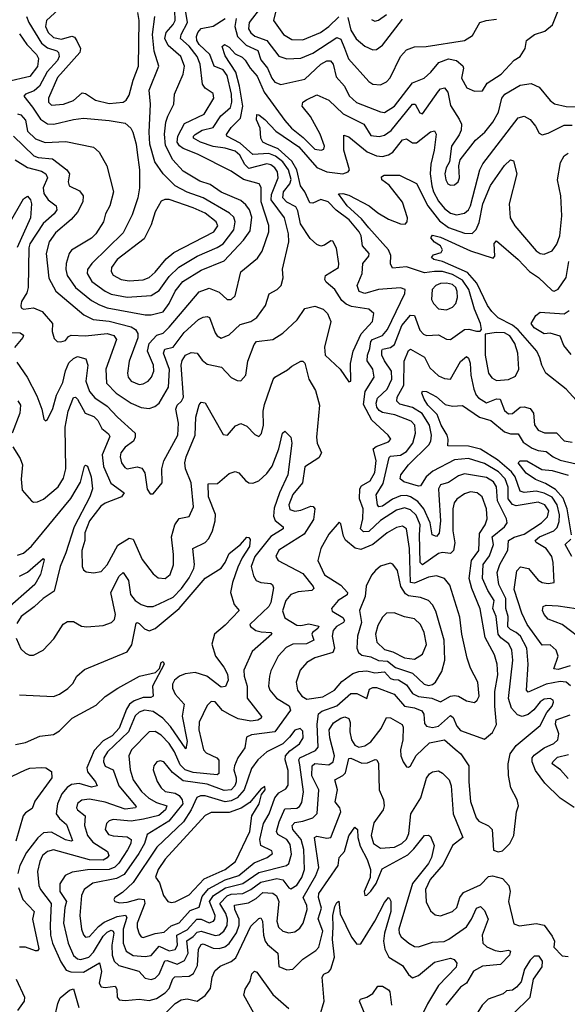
# Model space of a CAD drawing. Extents: x 1678431 to 1860718, y 384618 to 522882.
# Tile 260 of 473: x 1739286 to 1742030, y 489499 to 494439. Entities that reach past the tile are written whole.
import ezdxf

# ---------------------------------------------------------------- set-up
doc = ezdxf.new("R2010")
doc.units = 0

msp = doc.modelspace()

# ---------------------------------------------------------------- linework, layer by layer
at = {"layer": '0CON10XD'}
for points in [[(1740601.7, 494615), (1740557.9, 494435), (1740607.7, 494365), (1740649.6, 494339.6), (1740705, 494338.6), (1740793.8, 494375), (1740835, 494404.8), (1740885, 494453.2)], [(1739255, 493855.3), (1739356.2, 493756.2), (1739377.8, 493747.8), (1739450.1, 493740.1), (1739521.8, 493685), (1739535.4, 493665), (1739529.6, 493625), (1739534.4, 493605), (1739585, 493580), (1739603.9, 493555), (1739603.1, 493525), (1739575, 493473.1), (1739544, 493436), (1739465, 493368.9), (1739433.1, 493325), (1739419.2, 493265), (1739431.6, 493141.6), (1739466.2, 493076.2), (1739607.4, 492957.4), (1739654.8, 492934.8), (1739735, 492926.9), (1739845, 492897.4), (1739866.4, 492885), (1739877.4, 492865), (1739878.1, 492841.9), (1739833.9, 492725), (1739826.1, 492665), (1739830, 492645), (1739844.6, 492625), (1739885, 492608.8), (1739905, 492611.2), (1739930.4, 492625), (1739946.4, 492645), (1739957.7, 492675), (1739957.1, 492705), (1739926.9, 492775), (1739935.3, 492815), (1739973.5, 492856.5), (1740004.5, 492865.5), (1740034.4, 492895.6), (1740185, 493073.2), (1740235, 493092.7), (1740285, 493072.1), (1740325, 493035.6), (1740345, 493035.6), (1740366, 493054), (1740395, 493174.2), (1740478.3, 493241.7), (1740501.7, 493278.3), (1740534.7, 493375), (1740534.1, 493405.9), (1740496.6, 493525), (1740496.4, 493596.4), (1740486.1, 493616.1), (1740407.7, 493637.7), (1740345, 493679.7), (1740177.8, 493765), (1740105, 493792.4), (1740086.1, 493806.1), (1740075, 493824.6), (1740078, 493855), (1740111.1, 493918.9), (1740210.4, 493965), (1740259.6, 494045), (1740255, 494069.2), (1740215.6, 494095), (1740202.7, 494115), (1740191, 494215), (1740175, 494254.7), (1740135, 494305.6), (1740091.7, 494345), (1740094.4, 494365), (1740127.2, 494425), (1740114, 494506)], [(1739275, 493966.3), (1739291.9, 493961.9), (1739314.7, 493935), (1739325, 493878.9), (1739365, 493841), (1739413.1, 493823.1), (1739517.3, 493827.3), (1739655, 493799.4), (1739684.6, 493774.6), (1739722.2, 493705), (1739756.2, 493575), (1739737.3, 493505), (1739716.2, 493465), (1739705.3, 493424.7), (1739667.7, 493365), (1739645, 493342.1), (1739545, 493282.7), (1739533.5, 493265), (1739519.5, 493215), (1739517.6, 493185), (1739523.8, 493155), (1739565.8, 493095), (1739645, 493030.7), (1739685, 493007.6), (1739725, 492993.4), (1739915, 492957.7), (1739945, 492958.1), (1740005, 492973.3), (1740034.3, 493015.7), (1740065, 493076.7), (1740102.9, 493125), (1740195, 493181.6), (1740311.5, 493228.5), (1740407.3, 493332.7), (1740441.2, 493378.8), (1740448.8, 493448.8), (1740437.3, 493485), (1740419.7, 493509.7), (1740395, 493531.2), (1740295, 493573.7), (1740241.3, 493611.3), (1740188.9, 493628.9), (1740105, 493678.4), (1740054.2, 493735), (1740017.4, 493807.4), (1740012.1, 493865), (1740018.9, 493925), (1740027.8, 493955), (1740059.2, 494015), (1740062.3, 494065), (1740105.2, 494164.8), (1740111.9, 494205), (1740093.7, 494255), (1740029.5, 494309.5), (1740013.7, 494345), (1740020.7, 494375), (1740055, 494414.1), (1740065.6, 494435), (1740062.7, 494485)], [(1739480.3, 494489.7), (1739420.7, 494435), (1739415.7, 494405), (1739428.8, 494375), (1739455, 494349), (1739495, 494341.5), (1739546.6, 494356.6), (1739560.5, 494350.5), (1739572.2, 494332.2), (1739590.6, 494295), (1739586.6, 494275), (1739475, 494149.1), (1739429.7, 494045), (1739429.6, 494025), (1739445, 494010.4)], [(1740371.2, 494445), (1740363.4, 494405), (1740377.9, 494355), (1740421.2, 494311.2), (1740479.8, 494285), (1740495, 494236.9), (1740527.7, 494195), (1740549.3, 494145), (1740565, 494126.1), (1740595, 494113.9), (1740715, 494140.9), (1740795, 494216.4), (1740825, 494232.4), (1740843, 494233), (1740857.5, 494215), (1740872.7, 494152.7), (1740914.1, 494105), (1740937.7, 494057.7), (1740973.4, 494023.4), (1741095, 493976), (1741115, 493973.3), (1741165, 494005.9), (1741255, 494122.9), (1741312.9, 494145), (1741347.3, 494175), (1741385.8, 494224.2), (1741435, 494241.9), (1741475, 494233.4), (1741507.3, 494207.3), (1741510.3, 494195), (1741499.8, 494145), (1741526.4, 494096.4), (1741565, 494080.4), (1741605, 494081.9), (1741628.8, 494121.2), (1741698.2, 494165), (1741763.6, 494236.4), (1741794, 494255), (1741818.6, 494295), (1741826.2, 494335), (1741866.7, 494365), (1741918.3, 494381.7), (1741956.3, 494413.7), (1741992.8, 494505)], [(1740497.2, 494505), (1740436.5, 494425), (1740432.9, 494392.9), (1740443.8, 494373.8), (1740465, 494355.7), (1740524.1, 494334.1), (1740585, 494256.1), (1740625, 494242.2), (1740695, 494245.7), (1740755, 494271.6), (1740875, 494349), (1740895, 494341.8), (1740913.7, 494296.3), (1740933.4, 494243.4), (1741035, 494128.1), (1741055, 494116.2), (1741095, 494112.1), (1741125, 494127.3), (1741142.9, 494147.1), (1741194, 494255), (1741225, 494288.2), (1741265, 494302.7), (1741323.8, 494303.8), (1741516, 494335), (1741555, 494360), (1741592.5, 494425), (1741624.3, 494435.7), (1741675, 494441.9)], [(1739263.7, 493736.3), (1739325, 493697), (1739395, 493679.3), (1739416.1, 493665), (1739425.3, 493645), (1739404.1, 493595), (1739406.8, 493566.8), (1739428.4, 493535), (1739469.2, 493505), (1739472.5, 493485), (1739459.2, 493465), (1739403.9, 493416.1), (1739337.3, 493315), (1739332.2, 493295), (1739327.8, 493095), (1739321.8, 493068.2), (1739295.6, 493025), (1739291.1, 493005), (1739293.4, 492993.4), (1739305, 492985.8), (1739355, 492993.5), (1739399.2, 492975), (1739450, 492915), (1739449.2, 492875), (1739458.8, 492838.8), (1739474.4, 492824.4), (1739492.2, 492822.2), (1739515, 492828.9), (1739530.8, 492849.2), (1739544.1, 492855.9), (1739615, 492852.5), (1739725, 492863.8), (1739757.3, 492855), (1739771.2, 492835), (1739717, 492685), (1739720.9, 492615), (1739770, 492565), (1739845, 492514.1), (1739895, 492492.5), (1739935, 492488.2), (1739962.6, 492497.4), (1739985, 492515.5), (1740031.4, 492595), (1740036.5, 492683.5), (1740007.2, 492765), (1740012.9, 492785), (1740055, 492796.5), (1740111, 492869), (1740182, 492935), (1740205, 492946.9), (1740225, 492950.4), (1740237.3, 492945), (1740265, 492867.1), (1740275, 492851.9), (1740295, 492841.5), (1740335, 492858.2), (1740390.4, 492909.6), (1740445, 492925.3), (1740474.6, 492945), (1740518.5, 493005), (1740535.8, 493064.2), (1740577.1, 493085), (1740596.5, 493105), (1740607, 493143), (1740602.8, 493187.2), (1740634, 493325), (1740633.8, 493365), (1740612.5, 493445), (1740545.8, 493535), (1740548, 493562), (1740580.5, 493645), (1740577.8, 493675), (1740565, 493696.4), (1740545, 493711.2), (1740525, 493716.1), (1740435, 493692.5), (1740415, 493712.2), (1740389.8, 493759.8), (1740365, 493779.3), (1740315.7, 493795), (1740255, 493803.1), (1740192.5, 493825), (1740157.2, 493845), (1740157.1, 493855), (1740165, 493863.4), (1740199.6, 493885), (1740255, 493898.5), (1740293.9, 493956.1), (1740315.4, 493974.6), (1740342, 493998), (1740349.4, 494025), (1740347, 494065), (1740325, 494159.1), (1740305, 494187.8), (1740260.8, 494205), (1740238, 494265), (1740184.9, 494315), (1740174.5, 494335), (1740172.7, 494355), (1740178.1, 494375), (1740195, 494394.7), (1740255, 494405.7), (1740315, 494445.6)], [(1739319.8, 494455), (1739331.2, 494425), (1739395, 494321), (1739425, 494297.4), (1739472.5, 494282.5), (1739480.8, 494275), (1739484.2, 494255), (1739475.7, 494235), (1739423.3, 494176.7), (1739385.4, 494104.6), (1739358.1, 494081.9), (1739315.7, 494065), (1739306.9, 494055), (1739350.6, 494000.6), (1739389.3, 493939.3), (1739425, 493915.7), (1739456.2, 493915), (1739555, 493938.9), (1739605, 493944.7), (1739735, 493933.5), (1739815, 493919.3), (1739842.5, 493895), (1739852.9, 493875), (1739870.4, 493815), (1739875, 493772.5), (1739887.1, 493685), (1739885.9, 493595.9), (1739877.5, 493545), (1739850.3, 493459.7), (1739805, 493370), (1739646.7, 493215), (1739626, 493185), (1739623.6, 493165), (1739647.5, 493125), (1739715, 493076.2), (1739745, 493062.4), (1739825, 493046.6)], [(1739445, 494010.4), (1739505, 494014.3), (1739555, 494032.7), (1739598.2, 494071.8), (1739615, 494069.2), (1739665.2, 494035.2), (1739735, 494018.4), (1739804.2, 494025), (1739819.5, 494035), (1739835, 494060), (1739854.2, 494135), (1739880.6, 494205), (1739884.7, 494435), (1739877.3, 494475)], [(1739825, 493046.6), (1739945, 493054.3), (1739985, 493080.6), (1740035, 493150.2), (1740082.8, 493197.2), (1740175, 493252.6), (1740275, 493296), (1740304.9, 493315.1), (1740359.4, 493385), (1740365.7, 493425), (1740358.7, 493448.6), (1740337.7, 493467.7), (1740205.6, 493545.6), (1740125, 493573.4), (1740064.7, 493605), (1740004.2, 493665), (1739962.5, 493725), (1739937.5, 493815), (1739935.2, 493875.2), (1739941.6, 494015), (1739935.2, 494085), (1739983.8, 494205), (1739960.5, 494280.5), (1739950.8, 494365), (1739963.7, 494455)], [(1740929.7, 494449.7), (1740945, 494385.6), (1740972.7, 494342.7), (1741015, 494306), (1741055, 494288.2), (1741075, 494289.2), (1741105, 494310.4), (1741205, 494441.3)], [(1741049.1, 494439.1), (1741065, 494432.1), (1741085, 494436.9), (1741125, 494464.7)], [(1739285, 494367.7), (1739321.4, 494315), (1739369.7, 494265), (1739380, 494245), (1739375, 494204.5), (1739335.9, 494154.1), (1739222, 494128)], [(1739955, 492060), (1740000, 492115), (1739997.9, 492185), (1740008.2, 492225), (1740078.8, 492355), (1740082, 492415), (1740068.5, 492485), (1740075.2, 492504.8), (1740096.5, 492525), (1740106.4, 492545), (1740095.8, 492705), (1740101, 492729), (1740116.5, 492755), (1740145, 492768.9), (1740175, 492765.5), (1740200.3, 492730.3), (1740225, 492710.3), (1740297.1, 492695), (1740345, 492644.4), (1740375, 492628.1), (1740395, 492627.5), (1740420, 492655), (1740429.2, 492725), (1740461.4, 492808.6), (1740473.5, 492825), (1740555, 492834.6), (1740605, 492866.5), (1740676.4, 492933.6), (1740715, 492990), (1740765, 493000.9), (1740807, 492987), (1740828.9, 492965), (1740844.6, 492925), (1740813.7, 492796.3), (1740817.1, 492755), (1740892.5, 492685), (1740935, 492622.5), (1740945.8, 492625), (1740943.1, 492713.1), (1740957.6, 492775), (1740997.7, 492862.3), (1741054, 492925), (1741060, 492965), (1741035, 492986), (1740949.3, 492999.3), (1740921.6, 493011.6), (1740900.6, 493030.6), (1740865.5, 493085), (1740821.6, 493121.6), (1740814.7, 493135), (1740819.3, 493155), (1740883.1, 493195), (1740885.6, 493215), (1740873.2, 493293.2), (1740855, 493327.5), (1740845, 493330), (1740813.1, 493306.9), (1740795, 493302.7), (1740775, 493310.8), (1740740.9, 493340.9), (1740692.7, 493415), (1740679.9, 493479.9), (1740669.6, 493499.6), (1740625, 493524), (1740604, 493545), (1740608.2, 493575), (1740640.1, 493615), (1740646.3, 493636.3), (1740632.7, 493685), (1740605, 493725.7), (1740568.1, 493755), (1740535, 493767.8), (1740455, 493763), (1740390.2, 493820.2), (1740324.8, 493854.8), (1740322.7, 493862.7), (1740345, 493897.7), (1740392.3, 493945), (1740404.2, 494005), (1740388, 494105), (1740369.3, 494175), (1740315, 494257.9), (1740301.2, 494305), (1740312.5, 494315), (1740335, 494300.5), (1740365, 494268), (1740401, 494251), (1740416.7, 494236.7), (1740440.4, 494195), (1740476.8, 494155), (1740511.2, 494075), (1740615, 493932.4), (1740648.1, 493895), (1740707.1, 493847.1), (1740765, 493788.5), (1740796.4, 493783.6), (1740810, 493790), (1740813.5, 493805), (1740792, 493865), (1740743.1, 493953.1), (1740700.9, 494005), (1740705.5, 494025), (1740722.5, 494037.5), (1740775, 494061.5), (1740835, 494035.3), (1740907.3, 493967.3), (1741010, 493915), (1741045, 493858.2), (1741087.7, 493852.3), (1741115, 493858.8), (1741147.4, 493882.6), (1741255, 494015.8), (1741267.5, 494015), (1741291, 493971), (1741305, 493967.3), (1741385, 494080), (1741395, 494091.3), (1741415, 494097.1), (1741432.5, 494075), (1741445, 494007.8), (1741489.2, 493939.3), (1741500.7, 493915), (1741498, 493885), (1741488.7, 493861.3), (1741450.4, 493805), (1741439.5, 493725), (1741423.9, 493695), (1741417.5, 493665), (1741420.9, 493635), (1741432.5, 493615), (1741445, 493608.2), (1741465, 493610.9), (1741483.3, 493625), (1741490.4, 493645), (1741486.4, 493705), (1741493.9, 493736.1), (1741570.4, 493835), (1741616.4, 493875), (1741658, 493925), (1741685.2, 493975), (1741702.5, 494045), (1741717.3, 494065), (1741795, 494110), (1741848.7, 494118.7), (1741890.2, 494100.2), (1741943.9, 494033.9), (1741966.7, 494016.7), (1742025, 494003.8), (1742125, 494000.6)], [(1739945, 489744.3), (1739985, 489789.8), (1740035, 489766.4), (1740065, 489773.8), (1740077, 489795), (1740074, 489846), (1740125, 489873.1), (1740173.4, 489926.6), (1740195, 489925.9), (1740235, 489907.6), (1740256.9, 489915), (1740264.4, 489925.6), (1740265.8, 489945), (1740236.6, 490015), (1740256.7, 490045), (1740317.7, 490082.3), (1740405, 490105.1), (1740485, 490159.3), (1740622.5, 490195), (1740635.6, 490204.4), (1740648.7, 490251.4), (1740640.9, 490300.9), (1740624.7, 490325), (1740580.2, 490350.2), (1740573.8, 490365), (1740586.1, 490415), (1740615, 490479.2), (1740675, 490482.2), (1740688.6, 490491.4), (1740699.3, 490510.7), (1740708, 490565), (1740690.4, 490699.6), (1740685.2, 490724.8), (1740690.2, 490735), (1740768.5, 490771.5), (1740781.5, 490788.5), (1740776.5, 490905), (1740783.9, 490956.1), (1740800.7, 490969.3), (1740875, 490995.9), (1740945, 491058.2), (1740975, 491058.9), (1741025, 491033.3), (1741039.6, 491080.4), (1741055, 491088.6), (1741075, 491088.9), (1741162.1, 491055), (1741215, 490995.3), (1741265, 490985.5), (1741301, 490971), (1741311.6, 490955), (1741315, 490907.5), (1741325, 490894.7), (1741355, 490887), (1741385, 490894.8), (1741445, 490947.8), (1741458.5, 490938.5), (1741476.9, 490895), (1741495, 490873.2), (1741615, 490829.4), (1741655, 490862.2), (1741675, 490903.3), (1741666.7, 490995), (1741667.6, 491067.6), (1741682.6, 491152.6), (1741679.4, 491205), (1741665, 491252.2), (1741618.7, 491338.7), (1741593.6, 491483.6), (1741552.3, 491585), (1741538.6, 491635), (1741550.6, 491725), (1741586.5, 491775), (1741589.6, 491860.4), (1741618.1, 491905), (1741628.1, 491935), (1741625.2, 491985), (1741604.3, 492044.3), (1741578.6, 492065), (1741545, 492069.3), (1741515, 492060.2), (1741477.1, 492032.9), (1741463.9, 492015), (1741457.4, 491985), (1741457, 491875), (1741466, 491814), (1741460.8, 491775), (1741445, 491760.3), (1741405, 491765.2), (1741385, 491760), (1741305, 491702.9), (1741293.8, 491715), (1741289.1, 491855), (1741292.9, 491905), (1741273.5, 491953.5), (1741245, 491979.5), (1741215, 491989.1), (1741175, 491978), (1741095, 491925.5), (1741035, 491871), (1741009.4, 491869.4), (1740993.2, 491885), (1741005.4, 491935), (1741007, 491985), (1740988.8, 492035), (1740990.3, 492085), (1740999.4, 492100.6), (1741041.7, 492125), (1741065, 492166.7), (1741073.2, 492226.8), (1741057.6, 492285), (1741072.1, 492297.9), (1741135, 492320.9), (1741145.6, 492335), (1741132.9, 492355), (1741050, 492430), (1741008.9, 492508.9), (1741017, 492573), (1741062.6, 492645), (1741055.2, 492685), (1741027.6, 492727.6), (1741028.7, 492755), (1741040.4, 492789.6), (1741046.2, 492823.8), (1741054.4, 492835), (1741104.6, 492855), (1741129, 492885), (1741216.7, 493065), (1741217.1, 493085), (1741195, 493093.3), (1741085, 493085.6), (1741015, 493065.7), (1740986.5, 493075), (1740977.6, 493105), (1741001.6, 493165), (1741005.3, 493215), (1741035, 493252.5), (1741037.3, 493265), (1741003.9, 493303.9), (1740997.3, 493355), (1740987.7, 493375), (1740936.8, 493435), (1740872.7, 493482.7), (1740831.5, 493525), (1740795, 493536.5), (1740755, 493517.9), (1740740, 493520), (1740714.9, 493574.9), (1740693.5, 493605), (1740675.1, 493685), (1740649.7, 493729.7), (1740581.4, 493791.4), (1740523.8, 493813.8), (1740504.7, 493825), (1740494, 493845), (1740490.8, 493895), (1740473.5, 493936.5), (1740475, 493962.5), (1740485, 493961.4), (1740515, 493937.7), (1740568.8, 493878.8), (1740685, 493801.7), (1740775, 493696.7), (1740825, 493675.8), (1740905, 493664.8), (1740931.4, 493675), (1740938.5, 493685), (1740910, 493785), (1740910.6, 493859.4), (1740935, 493850.4), (1741026.6, 493776.6), (1741075, 493756.4), (1741105, 493752.3), (1741135, 493760.7), (1741155.6, 493774.4), (1741205, 493836.9), (1741225, 493841.5), (1741255, 493821.8), (1741275, 493821.9), (1741345, 493876.8), (1741365, 493881.1), (1741373.1, 493865), (1741363.8, 493785), (1741346.4, 493713.6), (1741342.6, 493665), (1741352.1, 493605), (1741360.5, 493575), (1741385, 493529.2), (1741415, 493491.4), (1741445, 493468.6), (1741475, 493459), (1741515, 493468.2), (1741534.7, 493485), (1741545, 493505.6), (1741592.5, 493685), (1741607.3, 493715), (1741785, 493946.7), (1741814.5, 493954.5), (1741845, 493938.5), (1741871.2, 493905), (1741889.1, 493869.1), (1741905, 493861.4), (1741935, 493869.1), (1742015, 493909.2), (1742055, 493910.5)], [(1739945, 489623.3), (1739965, 489629.6), (1739985, 489650), (1740013.1, 489716.9), (1740025, 489718), (1740075, 489700.6), (1740111.3, 489718.7), (1740129.9, 489755), (1740123.7, 489816.3), (1740155, 489838.3), (1740175, 489861.4), (1740195, 489866.2), (1740265, 489843.5), (1740285, 489848), (1740308.3, 489865), (1740326.1, 489893.9), (1740327.8, 489925), (1740318.6, 489955), (1740288.4, 490005), (1740325, 490042.6), (1740345, 490051), (1740405, 490054.6), (1740445, 490074.8), (1740495, 490111.4), (1740575, 490129.7), (1740604, 490124), (1740635, 490083.2), (1740645, 490078.8), (1740675, 490095.8), (1740700, 490135), (1740713.1, 490175), (1740709.9, 490275), (1740696.4, 490325), (1740655.2, 490375), (1740652.3, 490395), (1740665, 490411.6), (1740705, 490417), (1740755.6, 490435), (1740776.3, 490456.3), (1740784.8, 490574.8), (1740750.8, 490645), (1740751.9, 490695), (1740765, 490706.5), (1740835, 490699.8), (1740857.4, 490715), (1740864, 490745), (1740839.5, 490835), (1740837.4, 490875), (1740859, 490911), (1740895, 490934.8), (1740915, 490940.3), (1740935, 490931.9), (1740942.2, 490912.2), (1740939.8, 490865), (1740948.8, 490825), (1740965, 490798.5), (1740985, 490789), (1741015, 490795.2), (1741046.6, 490815), (1741098, 490882), (1741125, 490937.8), (1741145, 490936.8), (1741202.1, 490902.1), (1741208.4, 490888.4), (1741206.8, 490825), (1741195.3, 490775), (1741196.1, 490746.1), (1741207.3, 490715), (1741225, 490690), (1741235, 490688.1), (1741245, 490695.7), (1741272.4, 490747.6), (1741339, 490811), (1741415, 490825.3), (1741468.6, 490778.6), (1741496.9, 490755), (1741536.9, 490695), (1741536.7, 490615), (1741545.8, 490515.8), (1741574.3, 490434.3), (1741586.8, 490416.8), (1741635, 490393.9), (1741653.1, 490375), (1741661.4, 490271.4), (1741683.6, 490263.6), (1741705, 490269.2), (1741742.5, 490305), (1741762.5, 490345), (1741776.4, 490463.6), (1741786.2, 490493.8), (1741780, 490525), (1741747.9, 490585), (1741736.6, 490646.6), (1741733.9, 490705), (1741744.7, 490755), (1741775, 490797.3), (1741895, 490896.9), (1741927.4, 490962.6), (1741955.3, 490995), (1741962.1, 491015), (1741958.9, 491025), (1741945, 491032.5), (1741915, 491030), (1741895, 491016.4), (1741863.5, 490976.5), (1741835, 490952.4), (1741805, 490943.5), (1741781, 490951), (1741750.2, 490985), (1741735, 491032.5), (1741757, 491225), (1741752.8, 491275), (1741737.2, 491307.2), (1741697.5, 491337.5), (1741684.3, 491355), (1741673.3, 491445), (1741657, 491485), (1741664.5, 491525), (1741633, 491575), (1741605.8, 491635), (1741609.2, 491705), (1741640.9, 491749.1), (1741660.2, 491805), (1741654, 491845), (1741716.1, 491895), (1741729.6, 491915), (1741726.2, 491935), (1741680.5, 492025), (1741675.9, 492095.9), (1741660.4, 492120.4), (1741625, 492142.1), (1741515, 492160.2), (1741485, 492150.8), (1741435, 492117.1), (1741395, 492104.4), (1741384.2, 492085.8), (1741386.5, 492055), (1741394.8, 491925), (1741388.2, 491861.8), (1741375, 491846.2), (1741353.4, 491853.4), (1741342.4, 491915), (1741311.4, 491985), (1741280.7, 492020.7), (1741245.3, 492045.3), (1741225, 492051.6), (1741195, 492049.7), (1741155, 492033.1), (1741105, 491998.5), (1741085.3, 491995.3), (1741078.4, 492005), (1741073.1, 492055), (1741108, 492112), (1741137.5, 492242.5), (1741145, 492248.9), (1741195, 492254.2), (1741225, 492273.1), (1741256, 492315), (1741269.6, 492365), (1741266.7, 492405), (1741247.7, 492425), (1741165.5, 492455.5), (1741105, 492467.6), (1741087.5, 492477.5), (1741075.2, 492495), (1741072, 492515), (1741079.8, 492540.2), (1741127.6, 492585), (1741150.2, 492635), (1741148.8, 492675), (1741115, 492727.3), (1741100.4, 492755), (1741100.2, 492779.8), (1741105, 492786.4), (1741145, 492794.1), (1741165, 492810), (1741200.7, 492905), (1741245, 492955.9), (1741265, 492954.4), (1741291.8, 492881.8), (1741310.5, 492860.5), (1741325, 492854.3), (1741385, 492858.1), (1741425, 492836.4), (1741444.6, 492834.6), (1741515, 492884.8), (1741536.8, 492886.8), (1741575, 492875.6), (1741594, 492876), (1741601.2, 492885), (1741596.1, 492915), (1741566, 492986), (1741537.7, 493085), (1741505, 493132.5), (1741455, 493160.2), (1741405, 493174.9), (1741365, 493176.2), (1741315, 493168.7), (1741225, 493198.4), (1741155, 493191.4), (1741144.6, 493214.6), (1741146.5, 493255), (1741134.2, 493285), (1741035, 493395.2), (1740999.7, 493439.7), (1740927.3, 493505), (1740884.2, 493565.8), (1740905, 493567.1), (1740935, 493558), (1741037.8, 493505), (1741080.6, 493470.6), (1741135, 493438.8), (1741195, 493414.6), (1741217.1, 493412.9), (1741227.8, 493425), (1741229.3, 493445), (1741205, 493523.8), (1741138.2, 493608.2), (1741101.5, 493635), (1741099.1, 493650.9), (1741111.8, 493658.2), (1741189.1, 493659.1), (1741275, 493616.5), (1741331, 493505), (1741390, 493429.9), (1741435, 493395.8), (1741515, 493368), (1741553.6, 493366.4), (1741574.4, 493385.6), (1741588.1, 493421.9), (1741607.4, 493515), (1741645, 493606.9), (1741715, 493707.3), (1741745, 493735.6), (1741761.1, 493731.1), (1741777.5, 493665), (1741739.8, 493515), (1741744.8, 493445), (1741767.3, 493405), (1741875, 493278.8), (1741895, 493266.2), (1741915, 493263.1), (1741955, 493278.9), (1741977.8, 493312.2), (1741992.5, 493355), (1742003.9, 493455), (1741998.4, 493555), (1741982, 493635), (1741996.9, 493723.1), (1742015, 493756.7), (1742035, 493768.5)], [(1739233, 493415), (1739305, 493540), (1739325, 493554.2), (1739340.4, 493535), (1739345.3, 493515), (1739340.7, 493445), (1739273.9, 493296.1)], [(1739835, 493129.2), (1739905, 493134.3), (1739934.4, 493145.6), (1739965, 493171.8), (1740020.3, 493239.7), (1740058.4, 493271.6), (1740259.6, 493375), (1740279.7, 493405), (1740270.7, 493425), (1740215, 493467.4), (1740155, 493494.4), (1740035, 493536.3), (1740013.1, 493536.9), (1739995, 493528.2), (1739964.8, 493475.2), (1739945, 493410), (1739910, 493340), (1739775, 493235.8), (1739746, 493195), (1739744.7, 493175), (1739755, 493157.5), (1739795, 493135.9), (1739835, 493129.2)], [(1742075, 492530), (1742025, 492585.4), (1741922.9, 492665), (1741902.7, 492705), (1741892.4, 492742.4), (1741877.3, 492775), (1741785, 492882.8), (1741755, 492906.2), (1741683.2, 492943.2), (1741651.6, 492975), (1741629.8, 493005), (1741577.1, 493117.1), (1741530.5, 493170.5), (1741405, 493225.5), (1741361.2, 493235), (1741350, 493245), (1741360.4, 493259.6), (1741398.4, 493271.6), (1741404.5, 493285), (1741395, 493304.3), (1741365, 493322.9), (1741347.1, 493345), (1741355, 493357.5), (1741395, 493347.5), (1741545, 493278.5), (1741658.3, 493241.7), (1741667.9, 493252.1), (1741663.8, 493316.2), (1741675, 493330), (1741784.7, 493235), (1741840.3, 493175), (1741885.8, 493145.8), (1741955, 493079.6), (1741965, 493077.3), (1741985, 493086.2), (1742024.4, 493145.6), (1742038.4, 493225)], [(1741425, 492983.2), (1741455, 492997.3), (1741471.6, 493015), (1741480.7, 493045), (1741478.4, 493075), (1741471, 493095), (1741455, 493109.6), (1741425, 493117.5), (1741395, 493114.8), (1741371.8, 493105), (1741353.8, 493085), (1741349.6, 493035), (1741359.2, 493015), (1741385, 492987.7), (1741425, 492983.2)], [(1742049.1, 492759.1), (1742012.8, 492805), (1741995, 492851.1), (1741944.4, 492865.6), (1741915, 492863.1), (1741865, 492892.5), (1741850, 492915), (1741872, 492955), (1741895, 492971.4), (1742015, 492962.7), (1742040.4, 492979.6)], [(1739235, 492869), (1739287.8, 492867.8), (1739305, 492855.5), (1739302.3, 492845), (1739259.2, 492795)], [(1741675, 492628.4), (1741735, 492633.2), (1741770.3, 492649.7), (1741788, 492685), (1741782.5, 492765), (1741767.6, 492815), (1741742.2, 492852.2), (1741715, 492867.9), (1741675, 492870.2), (1741618.8, 492861.2), (1741619.1, 492755), (1741634.8, 492664.8), (1741651.6, 492641.6), (1741675, 492628.4)], [(1739271.2, 492721.2), (1739323.1, 492645), (1739371.2, 492551.2), (1739396.9, 492485), (1739406.7, 492435), (1739415, 492426.7), (1739425, 492433.3), (1739451.2, 492488.8), (1739469.8, 492555), (1739501.8, 492618.2), (1739515, 492677.1), (1739532.6, 492717.4), (1739555, 492739.4), (1739575, 492749.2), (1739617.3, 492737.3), (1739627.4, 492705), (1739616.9, 492625), (1739635, 492574.1), (1739662.4, 492542.4), (1739725, 492500.5), (1739775.9, 492445), (1739864.8, 492365), (1739865.2, 492345), (1739856, 492324), (1739815, 492293.6), (1739793.3, 492265), (1739790, 492245), (1739796.4, 492215), (1739812.4, 492192.4), (1739825, 492185.6), (1739875, 492196.2), (1739898.3, 492188.2), (1739913.3, 492165), (1739925, 492083.8), (1739940.6, 492060.6), (1739955, 492060)], [(1742047.1, 491097.1), (1742025, 491115.2), (1741995, 491118.5), (1741925, 491105.2), (1741835, 491064.1), (1741825.2, 491075.2), (1741834.2, 491205), (1741827.8, 491285), (1741796.1, 491345), (1741775, 491364), (1741745, 491378.4), (1741733, 491393), (1741734.8, 491445), (1741722.7, 491485), (1741722.9, 491535), (1741687.8, 491605), (1741679.8, 491665), (1741691.9, 491705), (1741732.3, 491777.7), (1741735, 491826), (1741765, 491843.1), (1741815, 491857.4), (1741901.9, 491915), (1741932, 491945), (1741937.6, 491975), (1741918.4, 492005), (1741885, 492018.3), (1741775, 492000.3), (1741755.8, 492005.8), (1741734, 492035), (1741734, 492094), (1741719.7, 492135), (1741685, 492170.9), (1741615, 492212.5), (1741535, 492237), (1741465, 492230), (1741356.5, 492173.5), (1741323, 492145), (1741295, 492099.5), (1741285, 492097.7), (1741210.6, 492120.6), (1741192.2, 492135), (1741196.2, 492155), (1741235.2, 492205), (1741336.5, 492305), (1741346.8, 492325), (1741350.4, 492355), (1741340.6, 492405), (1741303.8, 492463.8), (1741255, 492492.4), (1741190.5, 492510.5), (1741175.4, 492525), (1741178.2, 492545), (1741212, 492605), (1741212.3, 492725), (1741235, 492779.4), (1741245, 492786.4), (1741315, 492745.5), (1741342.3, 492692.3), (1741385, 492651.4), (1741415, 492639.1), (1741444.5, 492635.5), (1741495, 492724.5), (1741525, 492748.9), (1741535, 492741.4), (1741543.3, 492715), (1741546.2, 492655), (1741561.7, 492585), (1741573.3, 492555), (1741585, 492541.9), (1741625, 492517.3), (1741675, 492536.5), (1741694.8, 492534.8), (1741715, 492477.8), (1741735, 492462.1), (1741755, 492462.7), (1741795, 492495.3), (1741815, 492497.1), (1741845, 492488.9), (1741861.3, 492465), (1741866.6, 492406.6), (1741885, 492380), (1741916.8, 492366.8), (1741976.1, 492366.1), (1742015.3, 492325.3), (1742055, 492319.2)], [(1739250.9, 492295), (1739287.9, 492237.9), (1739300, 492205), (1739293.9, 492133.9), (1739298.7, 492078.7), (1739345, 492024), (1739355, 492018.6), (1739375, 492020), (1739405, 492033.6), (1739478.2, 492095), (1739505, 492138.1), (1739517.3, 492185), (1739514.5, 492395), (1739528.1, 492475), (1739555, 492544), (1739565, 492544.4), (1739575, 492534.4), (1739614.1, 492464.1), (1739657.4, 492447.4), (1739677.4, 492427.4), (1739697.8, 492387.8), (1739730.9, 492360.9), (1739737.1, 492347.1), (1739698.9, 492255), (1739706.3, 492196.3), (1739743.4, 492113.4), (1739809.1, 492065), (1739795.5, 492044.5), (1739715, 492013.3), (1739691.7, 491998.3), (1739635.9, 491925), (1739612.9, 491865), (1739613.1, 491825), (1739597.5, 491775), (1739599.7, 491695), (1739605, 491678.6), (1739618.8, 491668.8), (1739655, 491662.9), (1739695, 491669.6), (1739725, 491704.5), (1739777.1, 491802.9), (1739835, 491837.3), (1739855, 491831.9), (1739900.1, 491730.1), (1739955, 491658), (1739979.1, 491639.1), (1740015, 491635.7), (1740040, 491655), (1740056.3, 491703.7), (1740057.1, 491755), (1740046.4, 491845), (1740063.2, 491905), (1740085, 491935.4), (1740135, 491946), (1740157.3, 491995), (1740145.5, 492115), (1740117.6, 492185), (1740114.2, 492215), (1740120.5, 492245), (1740165.5, 492354.5), (1740168.4, 492445), (1740185, 492506.2), (1740195, 492520), (1740215, 492516), (1740305, 492358), (1740326.7, 492355), (1740368.3, 492401.7), (1740395, 492412.2), (1740425, 492400), (1740465, 492356.9), (1740485, 492347.1), (1740497, 492363), (1740507.9, 492405), (1740506.9, 492475), (1740512.6, 492507.4), (1740556.9, 492633.1), (1740565, 492645.7), (1740628.2, 492681.8), (1740649.2, 492700.8), (1740695, 492725.8), (1740705, 492725.8), (1740715.4, 492715), (1740734.6, 492635), (1740768.8, 492578.8), (1740788.7, 492505), (1740773.5, 492343.5), (1740777.6, 492315), (1740798.2, 492265), (1740785, 492241.2), (1740714.5, 492195.5), (1740702.5, 492115), (1740655, 492057.3), (1740634.7, 492004.7), (1740640.5, 491980.5), (1740665, 491972.4), (1740695, 491977.5), (1740745, 491998.2), (1740756.7, 491996.7), (1740764.7, 491984.7), (1740758.2, 491931.8), (1740712.3, 491857.7), (1740585, 491777.3), (1740568.9, 491745), (1740582, 491725), (1740705, 491660.5), (1740756.6, 491595), (1740760.5, 491585), (1740750, 491575)], [(1742045, 491197.2), (1741985, 491178.2), (1741962.5, 491182.5), (1741984.7, 491244.7), (1741975.4, 491275), (1741945, 491301.8), (1741905, 491301.2), (1741829.1, 491405), (1741802, 491462), (1741765, 491580), (1741777.1, 491672.9), (1741796, 491694), (1741836.2, 491685), (1741885, 491626.5), (1741904.2, 491615), (1741935, 491610), (1741964.2, 491615.8), (1741960, 491715), (1741952.2, 491745), (1741924.1, 491785), (1741874.6, 491815), (1741870, 491825), (1741891.6, 491845), (1741963.1, 491875), (1741979, 491891), (1741989.4, 491920.6), (1741991.8, 491955), (1741980.1, 492005), (1741955, 492042.9), (1741915, 492063.9), (1741875, 492072.6), (1741815, 492067.1), (1741795, 492073.7), (1741769.9, 492145), (1741751, 492170.9), (1741680.3, 492230.3), (1741595, 492284.5), (1741535, 492299.1), (1741431.5, 492301.5), (1741433.5, 492335), (1741427.9, 492355), (1741398.6, 492405), (1741378.7, 492458.7), (1741332, 492505), (1741313.7, 492535), (1741302.1, 492565), (1741304.3, 492575), (1741325, 492573.1), (1741375, 492546.2), (1741417.8, 492507.8), (1741455, 492500.2), (1741505, 492503.1), (1741590.6, 492445), (1741647.4, 492427.4), (1741715, 492371.6), (1741745, 492360.3), (1741785, 492360.4), (1741809.1, 492319.1), (1741855, 492288.4), (1741885, 492277.2), (1741925, 492272.3), (1741959.3, 492245), (1741995, 492229.1), (1742075, 492209.8)], [(1739276.1, 492526.1), (1739289.1, 492505), (1739286.6, 492465), (1739247.7, 492365)], [(1739268.2, 491335), (1739291.9, 491281.9), (1739315, 491260.6), (1739335, 491250.6), (1739355, 491250.6), (1739404.2, 491275), (1739457.2, 491332.8), (1739504.4, 491405.6), (1739525, 491419.2), (1739555, 491419.2), (1739595.7, 491395.7), (1739622.5, 491392.5), (1739705, 491399.1), (1739746.4, 491413.6), (1739760.6, 491429.4), (1739765.8, 491455), (1739743.2, 491565), (1739785, 491646.4), (1739805, 491665.6), (1739830.8, 491625), (1739840.9, 491555), (1739864.2, 491525), (1739895, 491505.2), (1739925, 491495.3), (1739955, 491495.3), (1739985, 491508.2), (1740055, 491541.3), (1740097.3, 491585), (1740135, 491638.7), (1740158.3, 491685), (1740162, 491705), (1740153.8, 491785), (1740216.2, 491815), (1740233.5, 491835), (1740251.4, 491875), (1740265.9, 491925), (1740266.4, 491956.4), (1740232, 492045), (1740230.3, 492109.7), (1740277.6, 492112.4), (1740335, 492161.5), (1740365, 492171.5), (1740385, 492165.7), (1740417.1, 492127.1), (1740435, 492114.6), (1740455, 492113.1), (1740485, 492125.3), (1740525, 492161.6), (1740551.2, 492198.8), (1740585.3, 492285), (1740603.6, 492365), (1740615, 492374), (1740645, 492344), (1740650, 492315), (1740629, 492155), (1740588.8, 492065), (1740561.3, 491988.7), (1740557.4, 491947.4), (1740566.4, 491926.4), (1740605.6, 491895), (1740606.7, 491885), (1740544.5, 491845.5), (1740465.2, 491745), (1740445.8, 491695.8), (1740457.8, 491647.8), (1740470.9, 491625), (1740494.3, 491614.3), (1740545, 491609.5), (1740553.7, 491603.7), (1740557.9, 491587.9), (1740545.1, 491515), (1740535.2, 491495), (1740440, 491405), (1740442, 491395), (1740468.6, 491375), (1740496.7, 491366.7), (1740544.5, 491364.5), (1740549.5, 491355), (1740451.7, 491268.3), (1740409.2, 491175), (1740411.1, 491145), (1740426.7, 491095), (1740425.3, 491035), (1740497.4, 490942.6), (1740495.6, 490935), (1740479.2, 490925), (1740445, 490919.1), (1740380.7, 490930.7), (1740340.7, 490950.7), (1740302.3, 490972.3), (1740265, 491017.1), (1740245, 491017.8), (1740225, 490997.1), (1740185, 490913.8), (1740184, 490875), (1740206.8, 490775), (1740220.3, 490760.3), (1740273.5, 490735), (1740284.2, 490724.2), (1740283.3, 490656.7), (1740275, 490649.3), (1740155, 490661.8), (1740115, 490675.4), (1740089.7, 490699.7), (1740061.6, 490765), (1740035, 490806.4), (1739995, 490849.4), (1739965, 490868.2), (1739934.4, 490865), (1739846.2, 490775), (1739832.2, 490745), (1739839, 490675), (1739854.2, 490625), (1739896.2, 490566.2), (1739932.7, 490532.7), (1739971.3, 490511.3), (1740023.9, 490495), (1740016.7, 490475), (1739983.2, 490446.8), (1739906.8, 490426.8), (1739845, 490418), (1739754.8, 490425.2), (1739735, 490419.6), (1739720.9, 490405), (1739714.7, 490375), (1739731.1, 490351.1), (1739755, 490343.3), (1739825, 490338.4), (1739845.2, 490325), (1739842.3, 490305), (1739826.5, 490273.5), (1739783.4, 490206.6), (1739763.5, 490186.5), (1739735, 490174.9), (1739626.4, 490173.6), (1739548.3, 490161.7), (1739514.5, 490145), (1739487.1, 490102.9), (1739487.1, 490065), (1739520.3, 490015), (1739511.8, 489985), (1739505.2, 489905), (1739529, 489805), (1739555, 489742.7), (1739575, 489726.6), (1739592.9, 489722.9), (1739631.6, 489735), (1739655, 489759.8), (1739705, 489840.2), (1739725, 489860.9), (1739745, 489871), (1739755, 489865.4), (1739757, 489855), (1739748.3, 489795), (1739748.7, 489745), (1739759.5, 489715), (1739783.5, 489693.5), (1739883.3, 489665), (1739915, 489630.5), (1739945, 489623.3)], [(1742051.9, 491855), (1742030, 491985), (1742009, 492039), (1741971.6, 492081.6), (1741921.8, 492111.8), (1741871.8, 492131.8), (1741825, 492162.9), (1741783.8, 492216.2), (1741794.7, 492225.3), (1741828, 492225), (1741902.4, 492182.4), (1741955, 492176.2), (1742035, 492154.1)], [(1739275, 491752.5), (1739305, 491762.5), (1739345, 491797.3), (1739542.9, 492037.1), (1739591.3, 492118.7), (1739610.9, 492199.1), (1739615, 492203.8), (1739625, 492199.2), (1739644.5, 492145.5), (1739650.8, 492085), (1739637.5, 492045), (1739558.7, 491895), (1739516.7, 491763.3), (1739488.4, 491695), (1739458.3, 491571.7), (1739402.9, 491535), (1739357.6, 491492.4), (1739292.9, 491445), (1739270.9, 491409.1)], [(1741565, 491013.6), (1741579.5, 491025), (1741588.2, 491045), (1741581.5, 491115), (1741544.7, 491184.7), (1741528, 491235), (1741502.4, 491355), (1741491.4, 491441.4), (1741441.5, 491601.5), (1741415.7, 491635.7), (1741375, 491649.3), (1741335, 491642), (1741265, 491611.2), (1741244.3, 491614.3), (1741240, 491785), (1741223.8, 491885), (1741205, 491897.1), (1741175, 491890.2), (1741128.2, 491865), (1741055, 491805.2), (1740995, 491780.4), (1740966.5, 491786.5), (1740918.3, 491828.3), (1740908.1, 491848.1), (1740895, 491910), (1740887.5, 491917.5), (1740835, 491857.5), (1740795.4, 491785), (1740779.6, 491725), (1740812.9, 491652.9), (1740895, 491601.4), (1740929.5, 491565), (1740926.7, 491553.3), (1740881.8, 491525), (1740847.9, 491485), (1740851.9, 491471.9), (1740905, 491439.6), (1740914.2, 491425), (1740908.1, 491415), (1740874.1, 491395), (1740857.7, 491375), (1740852.6, 491345), (1740864.3, 491285), (1740855.7, 491264.3), (1740765, 491236.8), (1740725, 491214.3), (1740691.5, 491175), (1740671.9, 491115), (1740677.8, 491075), (1740699.6, 491045), (1740725, 491029.1), (1740805, 491041.2), (1740863.4, 491075), (1740901, 491119), (1740955, 491158.1), (1740985, 491167.9), (1741025, 491171.3), (1741065, 491162.6), (1741115, 491166.1), (1741143.9, 491133.9), (1741158.7, 491128.7), (1741185, 491126.9), (1741225, 491101.3), (1741255, 491057.9), (1741285, 491043.1), (1741351.4, 491035), (1741395, 491016.2), (1741445, 491044.8), (1741465, 491048.8), (1741484.4, 491044.4), (1741525, 491021.4), (1741565, 491013.6)], [(1739285, 491052.2), (1739455, 491043.1), (1739485, 491054.4), (1739527, 491083), (1739551.8, 491108.2), (1739572.2, 491145), (1739611.4, 491178.6), (1739825, 491267.8), (1739847.3, 491302.7), (1739869.4, 491410.6), (1739875, 491414.2), (1739885, 491408.9), (1739912.2, 491382.2), (1739935, 491371.8), (1739965, 491384.3), (1740085, 491485.2), (1740215, 491637.5), (1740295, 491686.9), (1740316.5, 491715), (1740335, 491760.8), (1740392.5, 491805), (1740425, 491842.5), (1740435, 491841.2), (1740440.6, 491830.6), (1740437.3, 491795), (1740400.7, 491739.3), (1740378.4, 491691.6), (1740352.5, 491615), (1740342.7, 491565), (1740360, 491505), (1740385.6, 491475), (1740315, 491401.2), (1740262.9, 491355), (1740249.4, 491305), (1740267.5, 491245), (1740309.7, 491189.7), (1740326.9, 491155), (1740331, 491125), (1740317.1, 491092.9), (1740295, 491089.8), (1740224.3, 491144.3), (1740165, 491164), (1740115, 491156.2), (1740086.9, 491145), (1740062.1, 491125), (1740051.2, 491105), (1740051.8, 491085), (1740065.4, 491055), (1740109.6, 491005), (1740100.7, 490945), (1740125, 490816.7), (1740118.9, 490781.1), (1740041.8, 490891.8), (1740002.6, 490935), (1739955, 490967.7), (1739911.2, 490975), (1739885, 490965.2), (1739865, 490945.8), (1739831.7, 490865), (1739725.2, 490765), (1739708.1, 490735), (1739705.4, 490714.6), (1739715, 490693.9), (1739755.1, 490675.1), (1739783.2, 490595), (1739869.1, 490490.9), (1739866.7, 490485), (1739815, 490478.4), (1739715, 490512.8), (1739635, 490528.1), (1739596.5, 490523.5), (1739575, 490506.7), (1739570.4, 490485), (1739575.4, 490475), (1739613.2, 490445), (1739610.2, 490395), (1739626.4, 490345), (1739652.7, 490312.7), (1739726.4, 490265), (1739732.4, 490245), (1739725, 490233.2), (1739705, 490222.5), (1739635, 490224), (1739455.9, 490274.1), (1739425, 490265.3), (1739400.7, 490245), (1739386.2, 490215), (1739375.4, 490165.4), (1739382.3, 490095), (1739390.3, 490075), (1739443.4, 490005), (1739439.1, 489895), (1739441, 489845), (1739450.9, 489805), (1739491.4, 489711.4), (1739519.5, 489669.5), (1739541.5, 489661.5), (1739605, 489660.7), (1739685, 489707.1), (1739696.4, 489663.6), (1739684.6, 489605), (1739695, 489586.9), (1739715, 489583.2), (1739765, 489590), (1739772.9, 489575), (1739774, 489534), (1739785, 489521.1), (1739815, 489518), (1739885, 489524.4), (1739935, 489518), (1739971.7, 489528.3), (1740015, 489555.8), (1740035, 489578.5), (1740053.1, 489626.9), (1740063, 489637), (1740135, 489640.2), (1740156.5, 489653.5), (1740177.1, 489692.9), (1740182.4, 489775), (1740195, 489798.4), (1740205, 489801.7), (1740255, 489780), (1740285, 489778.8), (1740313.7, 489786.3), (1740336, 489804), (1740373.1, 489856.9), (1740386.5, 489895), (1740386.1, 489925), (1740364.2, 489975)], [(1742053.5, 491745), (1742020.4, 491805), (1742047.4, 491832.6)], [(1739285, 491646.2), (1739325, 491666.8), (1739404, 491735), (1739408.5, 491728.5), (1739390.6, 491655), (1739361.4, 491605), (1739209.4, 491470.6)], [(1741335, 491099), (1741355, 491103.2), (1741369.6, 491115), (1741401.3, 491168.7), (1741416.3, 491225), (1741414, 491325), (1741371.1, 491471.1), (1741355, 491503.3), (1741334.3, 491525), (1741295, 491540.3), (1741235, 491547.8), (1741218.9, 491558.9), (1741195.8, 491595), (1741179.4, 491675), (1741156.6, 491706.6), (1741142.4, 491712.4), (1741095, 491697.5), (1741068.6, 491675), (1741048.9, 491651.1), (1741022.8, 491597.2), (1741017.5, 491545), (1740988.2, 491475), (1740998.8, 491415), (1740979.2, 491345), (1740974.8, 491284.8), (1740983.6, 491263.6), (1741000.7, 491250.7), (1741045, 491242.2), (1741085, 491223.1), (1741129.9, 491219.9), (1741168.6, 491188.6), (1741255, 491160), (1741312.3, 491105), (1741335, 491099)], [(1740750, 491575), (1740681.9, 491568.1), (1740645, 491554.6), (1740620, 491525), (1740603.3, 491473.3), (1740615, 491438.1), (1740675, 491401.2), (1740695, 491398.6), (1740735, 491407.3), (1740785, 491396.2), (1740779.7, 491385), (1740754.1, 491365), (1740750.9, 491355), (1740760.5, 491325), (1740723.2, 491306.8), (1740654.8, 491305.2), (1740620.7, 491289.3), (1740582, 491245), (1740545, 491172.5), (1740537.5, 491145), (1740533.1, 491095), (1740540, 491075), (1740573.1, 491035), (1740636.7, 490996.7), (1740642.7, 490975), (1740565, 490865.2), (1740448.5, 490851.5), (1740421.8, 490838.2), (1740414.8, 490785), (1740379.8, 490735), (1740362.7, 490695), (1740359.4, 490675), (1740371.6, 490635), (1740371.5, 490615), (1740363.6, 490595), (1740345.2, 490575), (1740310.7, 490570.7), (1740225, 490603), (1740105, 490620), (1740050.9, 490660.9), (1740008.5, 490715), (1739989.1, 490720.9), (1739972.9, 490715), (1739958.9, 490695), (1739954.6, 490675), (1739975, 490617.1), (1739995.4, 490585), (1740015, 490567.2), (1740065, 490557.9), (1740085, 490546), (1740100.5, 490525), (1740104.2, 490505), (1740032.7, 490417.3), (1739925, 490351.3), (1739911.3, 490305), (1739883.2, 490255), (1739809.6, 490150.4), (1739770.9, 490129.1), (1739653, 490107), (1739609.1, 490075), (1739594.8, 490045), (1739587, 489945), (1739594.8, 489875), (1739605, 489846.7), (1739616, 489836), (1739635, 489838.2), (1739681.2, 489888.8), (1739709.8, 489910.2), (1739775, 489938.4), (1739815.5, 489945.5), (1739822.9, 489935), (1739804.4, 489875), (1739804.8, 489805), (1739819, 489765), (1739855, 489744), (1739915, 489738.3), (1739945, 489744.3)], [(1742124.2, 491314.2), (1742005.4, 491405), (1741935, 491430.4), (1741914.1, 491454.1), (1741905.8, 491475), (1741908.9, 491495), (1741925, 491500.5), (1741985, 491498.5), (1742075.2, 491484.8)], [(1741265, 491230.5), (1741305.3, 491254.7), (1741325.2, 491304.8), (1741312.4, 491365), (1741294.7, 491405), (1741265, 491432.7), (1741215, 491442.4), (1741162.8, 491462.8), (1741125, 491460.4), (1741105, 491441.5), (1741080.9, 491399.1), (1741069.8, 491355), (1741075.8, 491315), (1741115, 491279.2), (1741156.8, 491266.8), (1741215, 491237.8), (1741265, 491230.5)], [(1739265, 490802.7), (1739315, 490812.2), (1739386.6, 490843.4), (1739455, 490851.6), (1739485, 490870.8), (1739549.4, 490935), (1739669.7, 491000.3), (1739715, 491042.5), (1739777.5, 491085), (1739886.7, 491145), (1739966.7, 491163.3), (1739986.7, 491183.3), (1739995, 491213.8), (1740005, 491218.8), (1740010, 491205), (1739951.9, 491095), (1739955.3, 491044.7), (1739942.3, 491037.7), (1739905, 491038), (1739859.3, 491020.7), (1739836.3, 491005), (1739820.4, 490979.6), (1739784.5, 490885), (1739749, 490845), (1739705, 490820), (1739658.3, 490771.7), (1739621.7, 490685), (1739626.5, 490665), (1739665.9, 490615), (1739674.4, 490595), (1739645, 490588.3), (1739584, 490606), (1739545, 490601), (1739523.3, 490586.7), (1739496.8, 490555), (1739475.2, 490505), (1739469.2, 490455), (1739485, 490431.6), (1739520.6, 490400.6), (1739549.9, 490320.1), (1739543.6, 490316.4), (1739515, 490324.2), (1739445, 490361.8), (1739405, 490358.2), (1739376.3, 490333.7), (1739319.7, 490260.3), (1739286, 490195), (1739276.7, 490155)], [(1742065, 490485.5), (1741995, 490532.3), (1741918.3, 490608.3), (1741871.3, 490671.4), (1741854.4, 490715), (1741855.2, 490735), (1741865, 490748.6), (1741915, 490785.7), (1741963.1, 490806.9), (1741982.4, 490825), (1741988.1, 490855), (1741971.8, 490905), (1741973.9, 490926.1), (1742045, 490951.6)], [(1739905, 489833.5), (1739965, 489853.8), (1740009.2, 489860.8), (1740045, 489891.9), (1740085, 489907.1), (1740140.3, 489969.7), (1740185, 489986), (1740200.2, 490039.8), (1740231.4, 490078.6), (1740315, 490123.4), (1740385, 490144.6), (1740460.8, 490209.2), (1740526.7, 490235), (1740553.6, 490255), (1740549.2, 490269.2), (1740495.2, 490295.2), (1740489.8, 490325), (1740507.2, 490405), (1740536.5, 490453.5), (1740564.3, 490535), (1740585, 490559.8), (1740619.5, 490580.5), (1740631, 490599), (1740631.5, 490671.5), (1740617.2, 490725), (1740617.6, 490745), (1740639, 490771), (1740687.9, 490805), (1740705.9, 490835), (1740705, 490868.8), (1740691.9, 490881.9), (1740665, 490874.5), (1740638.8, 490838.8), (1740604.8, 490805.2), (1740525, 490764.6), (1740480, 490725), (1740448.1, 490681.9), (1740411.2, 490575), (1740376, 490534), (1740345, 490519.1), (1740315, 490513.9), (1740215.2, 490544.8), (1740192, 490545), (1740173.6, 490536.4), (1740145.9, 490474.1), (1740106.3, 490413.7), (1739972.9, 490287.1), (1739855, 490110.2), (1739800.9, 490059.1), (1739762.5, 490035), (1739757.1, 490025), (1739762.5, 490015), (1739787.9, 490007.9), (1739825, 490011.1), (1739885, 490028.5), (1739909.6, 490025), (1739912.6, 490005), (1739874.5, 489905), (1739873.8, 489883.8), (1739885, 489851.4), (1739895, 489836.5), (1739905, 489833.5)], [(1740364.2, 489975), (1740363.1, 489996.9), (1740432.8, 490007.2), (1740470.5, 490029.5), (1740505, 490060.2), (1740555, 490056.5), (1740572.9, 490042.9), (1740585.2, 490015), (1740574, 489915), (1740582.4, 489885), (1740605, 489865.9), (1740635, 489857.5), (1740665, 489862.9), (1740690.1, 489879.9), (1740707.1, 489905), (1740726.3, 489975), (1740725.2, 489995), (1740706.8, 490035), (1740770.4, 490145), (1740785.6, 490185), (1740762.6, 490335), (1740775, 490341.9), (1740825, 490332.4), (1740845, 490335.5), (1740894.8, 490464.8), (1740891.1, 490485), (1740867.2, 490515), (1740879.4, 490575), (1740865.6, 490625), (1740905, 490645.9), (1740919.2, 490660.8), (1740935, 490732.5), (1740945, 490733.8), (1741000.9, 490709.1), (1741029.8, 490710.2), (1741066.8, 490726.8), (1741075.5, 490725.5), (1741085, 490706.7), (1741087.3, 490575), (1741109.2, 490525), (1741112.7, 490495), (1741107.1, 490475), (1741060.3, 490409.7), (1741047.9, 490345), (1741059.4, 490305), (1741095, 490282.6), (1741165, 490287.6), (1741201.3, 490305), (1741225, 490328), (1741235.8, 490355), (1741245.6, 490454.4), (1741296.8, 490535), (1741325, 490632.5), (1741339.4, 490655), (1741355, 490665.6), (1741385, 490669.5), (1741405, 490658.5), (1741438.2, 490625), (1741448.2, 490595), (1741458.9, 490455), (1741507.3, 490335), (1741455.2, 490294.9), (1741409.1, 490200.9), (1741343.7, 490125), (1741320.3, 490075), (1741322.3, 490012.3), (1741345, 489968), (1741368.3, 489948.3), (1741395, 489943.3), (1741454.3, 489965), (1741476.4, 489985), (1741491.4, 490035), (1741511, 490059), (1741595, 490097.4), (1741635, 490139.7), (1741655, 490143.1), (1741705, 490129.2), (1741737.5, 490095), (1741743.4, 490065), (1741735.9, 490015), (1741762.3, 489902.3), (1741791.7, 489891.7), (1741875, 489904.5), (1741913.8, 489895), (1741955, 489840), (1741965.6, 489815), (1741963.3, 489785), (1742005, 489742.1), (1742035, 489738.5)], [(1742035, 490631.6), (1741995.8, 490675), (1741955.4, 490705), (1741958, 490715), (1741981.7, 490738.3), (1742037.2, 490752.8)], [(1739144.5, 490595.5), (1739315, 490674.4), (1739336.8, 490683.2), (1739395, 490687.5), (1739417.5, 490685), (1739445, 490666.7), (1739446.4, 490635), (1739361.3, 490518.7), (1739348.9, 490481.1), (1739315, 490459.5), (1739303.6, 490445), (1739267.1, 490317.1)], [(1740045, 490009.5), (1740065, 490012.1), (1740135, 490047.3), (1740211.2, 490128.8), (1740315, 490175.2), (1740366.8, 490215), (1740440, 490365), (1740449.8, 490445), (1740485.8, 490505), (1740498.3, 490551.7), (1740516.2, 490575), (1740515, 490591.2), (1740495, 490578.6), (1740438.8, 490511.2), (1740396.5, 490483.5), (1740335, 490460.9), (1740245, 490461.4), (1740215, 490445.3), (1740015, 490226.5), (1739979.5, 490175), (1739966.2, 490136.2), (1739987.3, 490107.3), (1740006.9, 490045), (1740028, 490015), (1740045, 490009.5)], [(1739995, 489432.2), (1740065, 489502.2), (1740095, 489521.1), (1740125, 489526.1), (1740175, 489514.5), (1740215, 489543.1), (1740241.6, 489578.4), (1740250.3, 489635), (1740263.2, 489666.8), (1740290.8, 489689.2), (1740345, 489713.3), (1740368.7, 489731.3), (1740445, 489890), (1740485, 489929.4), (1740495, 489932.5), (1740503.6, 489915), (1740508.4, 489845), (1740516.7, 489815), (1740528.3, 489798.3), (1740579.2, 489755), (1740585, 489688.8), (1740625, 489671.9), (1740655, 489674.2), (1740705.5, 489725), (1740770.7, 489769.3), (1740785, 489785.5), (1740804.8, 489865), (1740782.5, 489927.5), (1740798.8, 489981.2), (1740782.9, 490035), (1740785.2, 490055), (1740881.5, 490195), (1740886.4, 490235), (1740913.9, 490266.1), (1740935, 490344.4), (1740965, 490388), (1740978.8, 490375), (1740980.5, 490335), (1740991.8, 490291.8), (1741028.1, 490225), (1741044.7, 490175), (1741042.6, 490135), (1741012.7, 490065), (1741015, 490044), (1741025, 490046), (1741045, 490065.6), (1741073.2, 490105), (1741102.4, 490177.6), (1741230.6, 490249.4), (1741262, 490278), (1741315, 490345.7), (1741335, 490348.1), (1741345, 490340), (1741363.2, 490295), (1741350.2, 490235), (1741334.8, 490205), (1741254.5, 490105), (1741186.9, 489875), (1741187.9, 489855), (1741197.2, 489837.2), (1741235.5, 489805), (1741265, 489789.2), (1741285, 489786.9), (1741355, 489811.1), (1741414.1, 489814.1), (1741437.5, 489825), (1741525, 489887.4), (1741550.8, 489925), (1741575, 489980.6), (1741595, 489988.9), (1741615, 489968.6), (1741634.1, 489925), (1741604, 489845), (1741606.5, 489805), (1741627.3, 489787.3), (1741668.3, 489768.3), (1741696.8, 489763.2), (1741735, 489770), (1741745.6, 489765), (1741740.8, 489745), (1741695, 489698), (1741605, 489689.3), (1741560.8, 489665), (1741525.5, 489604.5), (1741495, 489584.6), (1741421.6, 489495)], [(1739279.3, 490085), (1739301.3, 490025), (1739359.2, 489965), (1739350, 489925), (1739382.5, 489777.5), (1739375, 489766.9), (1739365, 489766.9), (1739315, 489784.6), (1739285.6, 489785.6)], [(1740789.8, 489440.2), (1740811.5, 489515), (1740802.3, 489635), (1740810, 489650), (1740835, 489661.9), (1740845, 489674.2), (1740863.2, 489735), (1740853.8, 489823.8), (1740857.5, 489887.5), (1740855.3, 489945), (1740865, 489988.8), (1740875, 490010), (1740885.5, 490015.5), (1740892.4, 489952.4), (1740949.2, 489835), (1740975, 489801.1), (1740995, 489802.2), (1741066.6, 489915), (1741115, 490009.4), (1741135, 490033.8), (1741140, 490030), (1741146.2, 490016.2), (1741146, 489965), (1741114.1, 489855), (1741110, 489815), (1741115.2, 489775), (1741136.1, 489735), (1741205, 489694), (1741235, 489648.2), (1741255, 489631.3), (1741285, 489643.9), (1741365, 489710.3), (1741445, 489730), (1741463.5, 489723.5), (1741477.5, 489705), (1741473.1, 489685), (1741385, 489592.5), (1741329.2, 489500.8)], [(1741633.7, 489343.7), (1741655, 489344.5), (1741722.3, 489377.7), (1741759.6, 489450.4), (1741845, 489534), (1741861.4, 489625), (1741903.8, 489686.2), (1741905.4, 489715.4), (1741889.8, 489739.8), (1741865, 489740.9), (1741845, 489720.6), (1741815.6, 489675), (1741798.5, 489611.5), (1741776.2, 489583.8), (1741755, 489569.4), (1741725, 489566.7), (1741708.9, 489551.1), (1741634.2, 489525), (1741604.4, 489495), (1741574.4, 489445), (1741568.1, 489415), (1741595, 489362.5), (1741633.7, 489343.7)], [(1740459.8, 489455), (1740409.6, 489545), (1740415.9, 489574.1), (1740440.5, 489615), (1740448.8, 489651.2), (1740463.3, 489665), (1740475, 489660.6), (1740555, 489548.4), (1740635, 489476.9)], [(1739268.3, 489625), (1739310.2, 489535), (1739307.6, 489515), (1739275, 489467.1)], [(1741018.2, 489445), (1740988.6, 489515), (1740993.3, 489525), (1741025, 489534), (1741055, 489552.5), (1741080.3, 489589.7), (1741105, 489589.2), (1741135, 489572), (1741141.8, 489561.8), (1741149.8, 489495)], [(1739462.3, 489435), (1739476.7, 489503.3), (1739489.2, 489530.8), (1739535, 489570.4), (1739555, 489575.6), (1739582.2, 489482.2)], [(1741329.2, 489500.8), (1741298, 489435)]]:
    msp.add_lwpolyline(points, dxfattribs=at)

doc.saveas('drawing.dxf')
